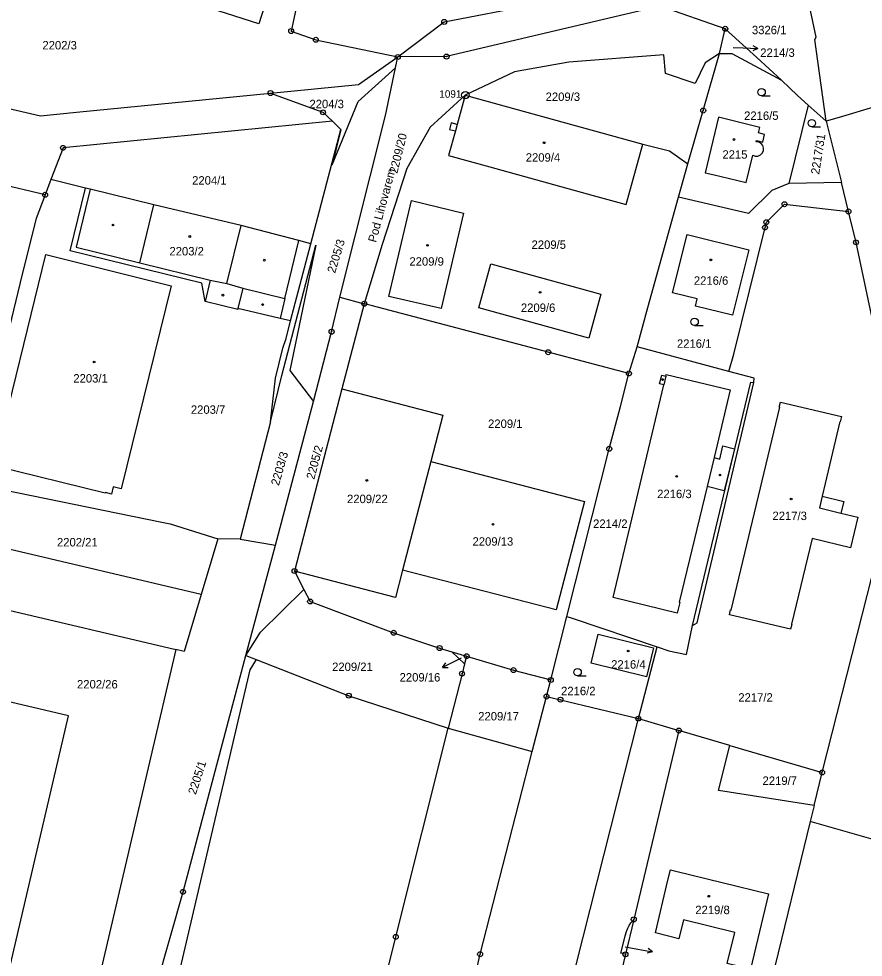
# Model space of a CAD drawing. Extents: x -733394 to -722299, y -1082822 to -1075049.
# Drawn here: x -728244.2 to -728073.8, y -1079876.8 to -1079687.4 of the extents above; entities that cross this region are included whole.
import ezdxf

# ---------------------------------------------------------------- set-up
doc = ezdxf.new("R2010")
doc.units = 0
for name, color, linetype in [('Hranice parcel', 7, 'Continuous'), ('Parcelní čísla', 7, 'Continuous'), ('Pop  PČ popisy', 7, 'Continuous'), ('Vnitřní kresba', 7, 'Continuous'), ('Značky bodu BP', 7, 'Continuous'), ('Značky budov', 7, 'Continuous'), ('Značky kultur', 7, 'Continuous')]:
    doc.layers.add(name, color=color, linetype=linetype)

msp = doc.modelspace()

# ---------------------------------------------------------------- linework, layer by layer
at = {"layer": 'Hranice parcel'}
for p, q in [((-728102.8, -1079694.4), (-728101.63, -1079689.44)), ((-728168.17, -1079697.3), (-728167.71, -1079695.13)), ((-728154.08, -1079702.85), (-728118.27, -1079712.72)), ((-728084.92, -1079704.83), (-728088.83, -1079720.67)), ((-728084.92, -1079704.83), (-728081.24, -1079708.11)), ((-728179.2, -1079709.75), (-728180.9, -1079708.12)), ((-728081.24, -1079708.11), (-728078.21, -1079720.47)), ((-728185.23, -1079732.83), (-728179.2, -1079709.75)), ((-728238.85, -1079722.94), (-728288.02, -1079711.33)), ((-728111.05, -1079723.39), (-728109.19, -1079716.7)), ((-728237.68, -1079719.88), (-728238.85, -1079722.94)), ((-728230.72, -1079721.59), (-728237.68, -1079719.88)), ((-728078.21, -1079720.47), (-728088.83, -1079720.67)), ((-728076.78, -1079726.3), (-728078.21, -1079720.47)), ((-728189.38, -1079748.4), (-728185.23, -1079732.83)), ((-728179.39, -1079743.63), (-728174.46, -1079744.93)), ((-728174.46, -1079744.93), (-728178.99, -1079762.08)), ((-728121.07, -1079759), (-728119.44, -1079753.64)), ((-728100.88, -1079758.6), (-728119.44, -1079753.64)), ((-728178.99, -1079762.08), (-728188.54, -1079798.86)), ((-728192.41, -1079793.65), (-728184.68, -1079764.63)), ((-728193.37, -1079768.73), (-728199.5, -1079792.45)), ((-728161.04, -1079776.76), (-728166.77, -1079798.68)), ((-728213.66, -1079789.32), (-728204.04, -1079792.37)), ((-728207.36, -1079803.57), (-728255.01, -1079792.4)), ((-728204.04, -1079792.37), (-728207.36, -1079803.57)), ((-728199.5, -1079792.45), (-728204.04, -1079792.37)), ((-728199.5, -1079792.45), (-728192.41, -1079793.65)), ((-728198.38, -1079815.88), (-728192.41, -1079793.65)), ((-728188.54, -1079798.86), (-728186.65, -1079802.56)), ((-728259.22, -1079803.74), (-728212.49, -1079814.69)), ((-728136.85, -1079820.85), (-728133.6, -1079808.02)), ((-728212.49, -1079814.69), (-728229.82, -1079888.64)), ((-728156.77, -1079815.16), (-728154.22, -1079817.6)), ((-728156.77, -1079815.16), (-728153.81, -1079816.04)), ((-728119.17, -1079828.65), (-728115.39, -1079814.17)), ((-728198.38, -1079815.88), (-728196.3, -1079816.69)), ((-728153.81, -1079816.04), (-728154.22, -1079817.6)), ((-728154.22, -1079817.6), (-728154.75, -1079819.58)), ((-728154.75, -1079819.58), (-728157.52, -1079830.59)), ((-728137.7, -1079824.19), (-728136.85, -1079820.85)), ((-728140.56, -1079835.31), (-728137.7, -1079824.19)), ((-728119.17, -1079828.65), (-728110.99, -1079831.05)), ((-728157.52, -1079830.59), (-728140.56, -1079835.31)), ((-728110.99, -1079831.05), (-728120.09, -1079869.16)), ((-728100.72, -1079834.06), (-728110.99, -1079831.05)), ((-728100.72, -1079834.06), (-728082.09, -1079839.52)), ((-728083.71, -1079846.16), (-728082.09, -1079839.52)), ((-728083.71, -1079846.16), (-728084.5, -1079849.43)), ((-728084.5, -1079849.43), (-728097.92, -1079904.49)), ((-728044.38, -1079860.86), (-728084.5, -1079849.43)), ((-728120.09, -1079869.16), (-728121.77, -1079876.21))]:
    msp.add_line(p, q, dxfattribs=at)
for points in [[(-728247.46, -1079669.9), (-728252.58, -1079668.37), (-728249.38, -1079658.5), (-728244.38, -1079660.06), (-728242.24, -1079653.2), (-728212.68, -1079663.03), (-728211.37, -1079659.08), (-728211.1, -1079658.2), (-728193.25, -1079663.82), (-728190.18, -1079664.8), (-728190.49, -1079665.76), (-728191.77, -1079669.99), (-728190, -1079670.58), (-728195.73, -1079688.45), (-728248.03, -1079671.73), (-728247.46, -1079669.9)], [(-728187.58, -1079662.8), (-728184.43, -1079663.78), (-728185.03, -1079670.51), (-728189.22, -1079689.91), (-728184.24, -1079691.67), (-728167.71, -1079695.13)], [(-728167.71, -1079695.13), (-728158.33, -1079688.06), (-728140.12, -1079684.52), (-728126.82, -1079682.31)], [(-728081.24, -1079708.11), (-728083.56, -1079691.59), (-728083.3, -1079691.13), (-728085.08, -1079682.52)], [(-728101.63, -1079689.44), (-728114.78, -1079684.9), (-728157.86, -1079695.06), (-728167.71, -1079695.13)], [(-728090.3, -1079699.8), (-728095.27, -1079695.22), (-728101.63, -1079689.44)], [(-728193.39, -1079702.42), (-728175.6, -1079700.67), (-728167.71, -1079695.13)], [(-728102.8, -1079694.4), (-728105.7, -1079696.3), (-728107.7, -1079700.5), (-728113.71, -1079698.48), (-728114, -1079694.7), (-728133.2, -1079696.2), (-728144.15, -1079698.1), (-728154.08, -1079702.85)], [(-728109.19, -1079716.7), (-728106.08, -1079705.94), (-728102.8, -1079694.4)], [(-728102.8, -1079694.4), (-728100.3, -1079694.4), (-728090.3, -1079699.8)], [(-728179.2, -1079709.75), (-728180.93, -1079716.93), (-728175.7, -1079704.12), (-728168.17, -1079697.3)], [(-728179.39, -1079743.63), (-728170.17, -1079706.95), (-728168.17, -1079697.3)], [(-728277.97, -1079698.15), (-728239.79, -1079706.99), (-728232.52, -1079706.27), (-728193.39, -1079702.42)], [(-728090.3, -1079699.8), (-728087.03, -1079702.94), (-728084.92, -1079704.83)], [(-728193.39, -1079702.42), (-728182.8, -1079706.3), (-728180.9, -1079708.12)], [(-728154.08, -1079702.85), (-728161.14, -1079709.29), (-728165.9, -1079717.65), (-728170.83, -1079732.96), (-728174.46, -1079744.93)], [(-728154.08, -1079702.85), (-728155.73, -1079708.77), (-728156.94, -1079708.44), (-728157.3, -1079709.74), (-728156.09, -1079710.07), (-728157.48, -1079715.03), (-728149.14, -1079717.32), (-728128.28, -1079723.08), (-728121.63, -1079724.91), (-728118.27, -1079712.72)], [(-728069.15, -1079704.49), (-728071.04, -1079705.06), (-728078.66, -1079707.34), (-728081.24, -1079708.11)], [(-728093.7, -1079710.75), (-728094.93, -1079710.44), (-728094.67, -1079709.39), (-728103.02, -1079707.25), (-728105.7, -1079718.49), (-728104.12, -1079718.86), (-728097.4, -1079720.44), (-728096.06, -1079714.97), (-728095.59, -1079715.13), (-728095.05, -1079715.12), (-728094.53, -1079714.89), (-728094.14, -1079714.5), (-728093.94, -1079714.03), (-728093.91, -1079713.55), (-728094.06, -1079713.03), (-728094.41, -1079712.58), (-728094.88, -1079712.31), (-728095.37, -1079712.23), (-728095.31, -1079712), (-728094.08, -1079712.3), (-728093.7, -1079710.75)], [(-728180.9, -1079708.12), (-728235.25, -1079713.47), (-728237.68, -1079719.88)], [(-728118.27, -1079712.72), (-728112.91, -1079714.06), (-728109.19, -1079716.7)], [(-728189.38, -1079748.4), (-728191.46, -1079747.9), (-728199.96, -1079745.86), (-728200.01, -1079746.08), (-728206.6, -1079744.46), (-728207.25, -1079740.8), (-728233.84, -1079734.25), (-728230.72, -1079721.59)], [(-728185.23, -1079732.83), (-728187.65, -1079732.2), (-728199.33, -1079729.16), (-728216.9, -1079724.99), (-728229.75, -1079721.83), (-728230.72, -1079721.59)], [(-728088.83, -1079720.67), (-728092.23, -1079722.06), (-728096.95, -1079726.69), (-728111.05, -1079723.39)], [(-728238.85, -1079722.94), (-728240.66, -1079727.71), (-728243.52, -1079738.96), (-728250.47, -1079767.78), (-728253.54, -1079781.19)], [(-728154.48, -1079726.68), (-728158.97, -1079745.89), (-728169.51, -1079743.49), (-728164.91, -1079724.11), (-728154.48, -1079726.68)], [(-728119.44, -1079753.64), (-728117.27, -1079745.69), (-728111.05, -1079723.39)], [(-728100.88, -1079758.6), (-728099.92, -1079755.1), (-728093.61, -1079729.55), (-728093.34, -1079728.48), (-728089.67, -1079724.85), (-728076.78, -1079726.3)], [(-728066.3, -1079774.81), (-728075.25, -1079732.54), (-728076.78, -1079726.3)], [(-728096.9, -1079734.05), (-728100.15, -1079747.22), (-728107.64, -1079745.39), (-728107.27, -1079743.92), (-728112.25, -1079742.71), (-728109.32, -1079730.98), (-728096.9, -1079734.05)], [(-728193.37, -1079768.73), (-728191.1, -1079759.4), (-728184.23, -1079733.09), (-728189.46, -1079758.37), (-728184.68, -1079764.63)], [(-728238.7, -1079734.98), (-728213.41, -1079741.32), (-728223.5, -1079782.27), (-728225.11, -1079781.87), (-728225.47, -1079783.34), (-728226.71, -1079783.01), (-728226.75, -1079783.16), (-728249.2, -1079777.63), (-728238.7, -1079734.98)], [(-728151.35, -1079745.78), (-728148.94, -1079736.9), (-728126.76, -1079743.03), (-728129.19, -1079751.87), (-728151.35, -1079745.78)], [(-728184.68, -1079764.63), (-728181.06, -1079750.58), (-728179.39, -1079743.63)], [(-728121.07, -1079759), (-728137.35, -1079754.71), (-728173.05, -1079745.3), (-728174.46, -1079744.93)], [(-728193.37, -1079768.73), (-728192.37, -1079759.94), (-728190.9, -1079753.87), (-728190.23, -1079751.95), (-728189.38, -1079748.4)], [(-728133.6, -1079808.02), (-728125.04, -1079774.2), (-728122.75, -1079765.67), (-728121.07, -1079759)], [(-728114.44, -1079759.36), (-728113.63, -1079759.56), (-728113.54, -1079759.23), (-728100.66, -1079762.3), (-728103.89, -1079775.95), (-728102.7, -1079776.29), (-728102.1, -1079773.63), (-728099.75, -1079774.19), (-728101.88, -1079782.69), (-728105.29, -1079781.84), (-728110.9, -1079805.15), (-728110.78, -1079805.21), (-728111.31, -1079807.38), (-728124.24, -1079804.22), (-728114.04, -1079761.29), (-728114.87, -1079761.09), (-728114.44, -1079759.36)], [(-728115.39, -1079814.17), (-728113.05, -1079814.96), (-728109.45, -1079815.7), (-728108.21, -1079809.84), (-728107.81, -1079808.17), (-728096.49, -1079760.74), (-728095.84, -1079760.81), (-728095.83, -1079759.94), (-728100.88, -1079758.6)], [(-728178.99, -1079762.08), (-728158.62, -1079767.42), (-728161.04, -1079776.76)], [(-728090.75, -1079765.81), (-728090.5, -1079764.79), (-728078.18, -1079767.71), (-728078.42, -1079768.73), (-728078.52, -1079768.71), (-728081.46, -1079781.22), (-728082.07, -1079783.75), (-728077.69, -1079784.81), (-728078.29, -1079787.16), (-728074.91, -1079788), (-728076.34, -1079794.19), (-728084.13, -1079792.32), (-728088.3, -1079809.61), (-728088.21, -1079809.64), (-728088.44, -1079810.61), (-728100.77, -1079807.68), (-728100.56, -1079806.72), (-728100.44, -1079806.73), (-728090.65, -1079765.83), (-728090.75, -1079765.81)], [(-728082.09, -1079839.52), (-728070.96, -1079795.85), (-728066.96, -1079778.76), (-728066.3, -1079774.81)], [(-728161.04, -1079776.76), (-728130.04, -1079784.82), (-728135.78, -1079806.72), (-728166.77, -1079798.68)], [(-728253.54, -1079781.19), (-728215.34, -1079788.98), (-728213.66, -1079789.32)], [(-728166.77, -1079798.68), (-728168.18, -1079804.2), (-728188.54, -1079798.86)], [(-728207.36, -1079803.57), (-728210.78, -1079815.09), (-728212.49, -1079814.69)], [(-728198.38, -1079815.88), (-728195.43, -1079811.22), (-728186.65, -1079802.56)], [(-728186.65, -1079802.56), (-728185.4, -1079805.01), (-728168.54, -1079811.32), (-728159.27, -1079814.41), (-728156.77, -1079815.16)], [(-728133.6, -1079808.02), (-728132.55, -1079808.37), (-728115.39, -1079814.17)], [(-728127.29, -1079811.61), (-728116.1, -1079814.34), (-728117.53, -1079820.19), (-728128.72, -1079817.45), (-728127.29, -1079811.61)], [(-728196.3, -1079816.69), (-728197.53, -1079818.8), (-728224.56, -1079934.16)], [(-728219.02, -1079891.74), (-728211.04, -1079863.61), (-728198.38, -1079815.88)], [(-728196.3, -1079816.69), (-728177.59, -1079824.02), (-728157.52, -1079830.59)], [(-728153.81, -1079816.04), (-728144.35, -1079818.86), (-728136.85, -1079820.85)], [(-728278.43, -1079939.45), (-728256.49, -1079923.55), (-728234.12, -1079828.11), (-728259.92, -1079822.06)], [(-728137.7, -1079824.19), (-728134.88, -1079824.83), (-728119.17, -1079828.65)], [(-728159.13, -1079994.65), (-728150.08, -1079962.08), (-728135.89, -1079894.79), (-728119.17, -1079828.65)], [(-728201.14, -1079998.85), (-728187.44, -1079951.01), (-728168.1, -1079872.68), (-728157.52, -1079830.59)], [(-728083.71, -1079846.16), (-728102.98, -1079843.14), (-728100.72, -1079834.06)], [(-728197.79, -1080059.06), (-728192.55, -1080039.56), (-728182.34, -1080004.18), (-728169.24, -1079955.86), (-728151.09, -1079876.19), (-728140.56, -1079835.31)], [(-728112.7, -1079859.17), (-728111.61, -1079859.44), (-728092.9, -1079864.02), (-728096.52, -1079879.22), (-728101.22, -1079878.03), (-728099.7, -1079871.79), (-728110.04, -1079869.27), (-728111, -1079873.07), (-728115.73, -1079871.9), (-728113.19, -1079861.26), (-728112.7, -1079859.17)], [(-728121.77, -1079876.21), (-728122.73, -1079875.97), (-728122.13, -1079873.6), (-728121.82, -1079872.49), (-728121.53, -1079871.63), (-728121.27, -1079870.93), (-728121.02, -1079870.37), (-728120.68, -1079869.84), (-728120.09, -1079869.16)], [(-728121.77, -1079876.21), (-728126.79, -1079897.21), (-728117.2, -1079899.63)]]:
    msp.add_lwpolyline(points, dxfattribs=at)
at = {"layer": 'Pop  PČ popisy'}
for p, q in [((-728100.01, -1079693.22), (-728098.03, -1079693.3)), ((-728098.03, -1079693.3), (-728095.03, -1079693.41)), ((-728095.03, -1079693.41), (-728096.05, -1079693.87)), ((-728095.03, -1079693.41), (-728096.01, -1079692.87)), ((-728155.98, -1079816.99), (-728158.68, -1079818.31)), ((-728154.92, -1079816.46), (-728155.98, -1079816.99)), ((-728158.68, -1079818.31), (-728158, -1079817.42)), ((-728158.68, -1079818.31), (-728157.56, -1079818.32)), ((-728121.82, -1079874.7), (-728119.28, -1079875.16)), ((-728119.28, -1079875.16), (-728116.33, -1079875.68)), ((-728116.33, -1079875.68), (-728117.4, -1079876)), ((-728116.33, -1079875.68), (-728117.22, -1079875.01))]:
    msp.add_line(p, q, dxfattribs=at)
at = {"layer": 'Vnitřní kresba'}
for p, q in [((-728155.73, -1079708.77), (-728156.09, -1079710.07)), ((-728229.75, -1079721.83), (-728232.63, -1079733.52)), ((-728219.72, -1079736.7), (-728216.9, -1079724.99)), ((-728202.22, -1079740.87), (-728199.33, -1079729.16)), ((-728232.63, -1079733.52), (-728219.72, -1079736.7)), ((-728190.49, -1079743.89), (-728187.65, -1079732.2)), ((-728219.72, -1079736.7), (-728205.55, -1079740.19)), ((-728205.55, -1079740.19), (-728206.6, -1079744.46)), ((-728205.55, -1079740.19), (-728202.22, -1079740.87)), ((-728202.22, -1079740.87), (-728198.95, -1079741.81)), ((-728198.95, -1079741.81), (-728199.96, -1079745.86)), ((-728198.95, -1079741.81), (-728190.49, -1079743.89)), ((-728190.49, -1079743.89), (-728191.46, -1079747.9)), ((-728113.63, -1079759.56), (-728114.04, -1079761.29)), ((-728107.32, -1079809.3), (-728095.84, -1079760.81)), ((-728103.89, -1079775.95), (-728105.29, -1079781.84)), ((-728082.07, -1079783.75), (-728082.63, -1079786.09)), ((-728082.63, -1079786.09), (-728078.29, -1079787.16)), ((-728108.21, -1079809.84), (-728107.32, -1079809.3))]:
    msp.add_line(p, q, dxfattribs=at)
at = {"layer": 'Značky bodu BP'}
for centre, radius in [((-728158.33, -1079688.06), 0.5), ((-728158.33, -1079688.06), 0.0303), ((-728189.22, -1079689.91), 0.5), ((-728189.22, -1079689.91), 0.0303), ((-728101.63, -1079689.44), 0.5), ((-728101.63, -1079689.44), 0.0303), ((-728184.24, -1079691.67), 0.5), ((-728184.24, -1079691.67), 0.0303), ((-728167.71, -1079695.13), 0.5), ((-728167.71, -1079695.13), 0.0303), ((-728157.86, -1079695.06), 0.5), ((-728157.86, -1079695.06), 0.0303), ((-728193.39, -1079702.42), 0.5), ((-728193.39, -1079702.42), 0.0303), ((-728154.08, -1079702.85), 0.75), ((-728154.08, -1079702.85), 0.03), ((-728106.08, -1079705.94), 0.5), ((-728182.8, -1079706.3), 0.5), ((-728182.8, -1079706.3), 0.0303), ((-728106.08, -1079705.94), 0.0303), ((-728235.25, -1079713.47), 0.5), ((-728235.25, -1079713.47), 0.0303), ((-728238.85, -1079722.94), 0.5), ((-728238.85, -1079722.94), 0.0303), ((-728089.67, -1079724.85), 0.5), ((-728089.67, -1079724.85), 0.0303), ((-728076.78, -1079726.3), 0.5), ((-728076.78, -1079726.3), 0.0303), ((-728093.34, -1079728.48), 0.5), ((-728093.61, -1079729.55), 0.5), ((-728093.61, -1079729.55), 0.0303), ((-728093.34, -1079728.48), 0.0303), ((-728075.25, -1079732.54), 0.5), ((-728075.25, -1079732.54), 0.0303), ((-728174.46, -1079744.93), 0.5), ((-728174.46, -1079744.93), 0.0303), ((-728181.06, -1079750.58), 0.5), ((-728181.06, -1079750.58), 0.0303), ((-728137.35, -1079754.71), 0.5), ((-728137.35, -1079754.71), 0.0303), ((-728121.07, -1079759), 0.5), ((-728121.07, -1079759), 0.0303), ((-728125.04, -1079774.2), 0.5), ((-728125.04, -1079774.2), 0.0303), ((-728188.54, -1079798.86), 0.5), ((-728188.54, -1079798.86), 0.0303), ((-728185.4, -1079805.01), 0.5), ((-728185.4, -1079805.01), 0.0303), ((-728168.54, -1079811.32), 0.5), ((-728168.54, -1079811.32), 0.0303), ((-728159.27, -1079814.41), 0.5), ((-728159.27, -1079814.41), 0.0303), ((-728153.81, -1079816.04), 0.5), ((-728153.81, -1079816.04), 0.0303), ((-728154.75, -1079819.58), 0.5), ((-728144.35, -1079818.86), 0.5), ((-728144.35, -1079818.86), 0.0303), ((-728154.75, -1079819.58), 0.0303), ((-728136.85, -1079820.85), 0.5), ((-728136.85, -1079820.85), 0.0303), ((-728177.59, -1079824.02), 0.5), ((-728177.59, -1079824.02), 0.0303), ((-728137.7, -1079824.19), 0.5), ((-728137.7, -1079824.19), 0.0303), ((-728134.88, -1079824.83), 0.5), ((-728134.88, -1079824.83), 0.0303), ((-728119.17, -1079828.65), 0.5), ((-728119.17, -1079828.65), 0.0303), ((-728110.99, -1079831.05), 0.5), ((-728110.99, -1079831.05), 0.0303), ((-728082.09, -1079839.52), 0.5), ((-728082.09, -1079839.52), 0.0303), ((-728211.04, -1079863.61), 0.5), ((-728211.04, -1079863.61), 0.0303), ((-728120.09, -1079869.16), 0.5), ((-728120.09, -1079869.16), 0.0303), ((-728168.1, -1079872.68), 0.5), ((-728168.1, -1079872.68), 0.0303), ((-728151.09, -1079876.19), 0.5), ((-728121.77, -1079876.21), 0.5), ((-728151.09, -1079876.19), 0.0303), ((-728121.77, -1079876.21), 0.0303)]:
    msp.add_circle(centre, radius, dxfattribs=at)
at = {"layer": 'Značky budov'}
for centre in [(-728138.17, -1079712.44), (-728099.86, -1079711.79), (-728225.16, -1079729.05), (-728209.68, -1079731.36), (-728161.7, -1079733.15), (-728194.64, -1079736.13), (-728104.54, -1079736.08), (-728202.99, -1079743.2), (-728139, -1079742.62), (-728194.97, -1079745.09), (-728228.98, -1079756.68), (-728114.27, -1079760.23), (-728102.7, -1079779.49), (-728173.95, -1079780.58), (-728111.43, -1079779.76), (-728088.34, -1079784.33), (-728148.49, -1079789.44), (-728121.21, -1079815.01), (-728104.96, -1079864.48)]:
    msp.add_circle(centre, 0.175, dxfattribs=at)
at = {"layer": 'Značky kultur'}
for p, q in [((-728094.3, -1079702.98), (-728092.55, -1079702.98)), ((-728084.17, -1079709.25), (-728082.42, -1079709.25)), ((-728107.82, -1079749.32), (-728106.07, -1079749.32)), ((-728131.43, -1079820.03), (-728129.68, -1079820.03))]:
    msp.add_line(p, q, dxfattribs=at)
for centre in [(-728094.3, -1079702.23), (-728084.17, -1079708.5), (-728107.82, -1079748.57), (-728131.43, -1079819.28)]:
    msp.add_circle(centre, 0.75, dxfattribs=at)

# ---------------------------------------------------------------- texts
at = {"layer": 'Parcelní čísla'}
for s, p in [('3326/1', (-728096.25, -1079690.54)), ('2202/3', (-728239.41, -1079693.61)), ('2214/3', (-728094.57, -1079695.11)), ('2209/3', (-728137.88, -1079704.01)), ('2204/3', (-728185.53, -1079705.47)), ('2216/5', (-728097.83, -1079707.83)), ('2209/4', (-728141.89, -1079716.26)), ('2215', (-728102.21, -1079715.66)), ('2204/1', (-728209.2, -1079720.89)), ('2203/2', (-728213.78, -1079735.18)), ('2209/5', (-728140.72, -1079733.85)), ('2209/9', (-728165.36, -1079737.25)), ('2216/6', (-728107.97, -1079741.1)), ('2209/6', (-728142.87, -1079746.58)), ('2216/1', (-728111.38, -1079753.82)), ('2203/1', (-728233.17, -1079760.83)), ('2203/7', (-728209.46, -1079767.14)), ('2209/1', (-728149.49, -1079769.99)), ('2216/3', (-728115.37, -1079784.15)), ('2209/22', (-728177.95, -1079785.16)), ('2217/3', (-728092.11, -1079788.58)), ('2214/2', (-728128.3, -1079790.16)), ('2202/21', (-728236.47, -1079793.9)), ('2209/13', (-728152.63, -1079793.75)), ('2216/4', (-728124.66, -1079818.56)), ('2209/21', (-728180.96, -1079819.04)), ('2202/26', (-728232.43, -1079822.56)), ('2209/16', (-728167.34, -1079821.16)), ('2216/2', (-728134.76, -1079823.92)), ('2217/2', (-728099, -1079825.22)), ('2209/17', (-728151.48, -1079829.01)), ('2219/7', (-728094.11, -1079842.02)), ('2219/8', (-728107.68, -1079868.1))]:
    msp.add_text(s, height=1.7, dxfattribs=at).set_placement(p)
for s, rotation, p in [('2209/20', 76, (-728167.81, -1079718.75)), ('2217/31', 81, (-728082.7, -1079718.92)), ('2205/3', 73, (-728180.37, -1079738.88)), ('2205/2', 75, (-728184.57, -1079780.49)), ('2203/3', 74, (-728191.71, -1079781.76)), ('2205/1', 72, (-728208.46, -1079844.1))]:
    msp.add_text(s, height=1.7, rotation=rotation, dxfattribs=at).set_placement(p)
at = {"layer": 'Pop  PČ popisy'}
msp.add_text('Pod Lihovarem', height=1.7, rotation=75, dxfattribs=at).set_placement((-728172.1, -1079732.67))
at = {"layer": 'Značky bodu BP'}
msp.add_text('1091', height=1.5, dxfattribs=at).set_placement((-728159.33, -1079703.35))

doc.saveas('drawing.dxf')
